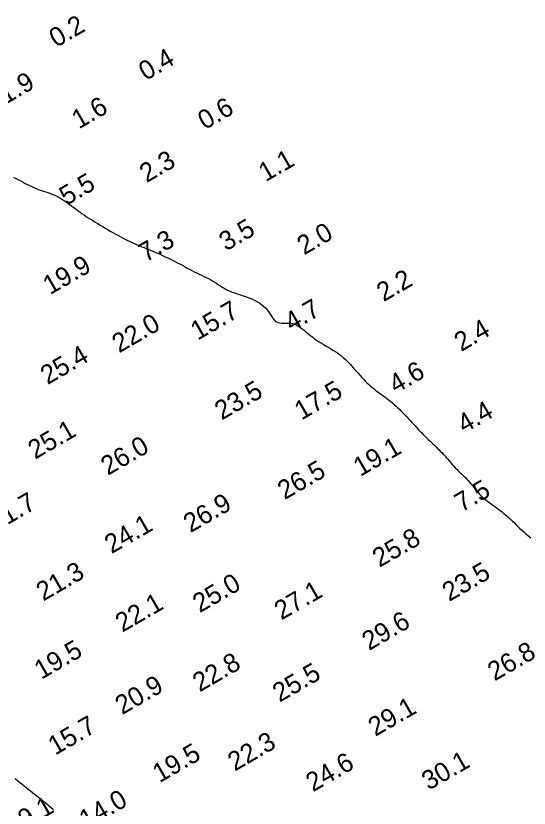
# Model space of a CAD drawing. Extents: x 3024098 to 3056816, y 418252 to 509144.
# Drawn here: x 3029134.1 to 3029269.6, y 419803.5 to 420012.6 of the extents above; entities that cross this region are included whole.
import ezdxf

# ---------------------------------------------------------------- set-up
doc = ezdxf.new("R2010")
doc.units = 0
doc.layers.add('V-CHAN-CONT-EL10', color=7, linetype='Continuous')
doc.layers.add('V-TOPO-SOUN-0911', color=7, linetype='Continuous')

msp = doc.modelspace()

# ---------------------------------------------------------------- linework, layer by layer
at = {"layer": 'V-CHAN-CONT-EL10'}
for points in [[(3029133.48, 419969.99), (3029134.12, 419969.68), (3029134.74, 419969.36), (3029135.35, 419969.04), (3029135.95, 419968.72), (3029136.53, 419968.41), (3029137.11, 419968.11), (3029137.69, 419967.82), (3029138.25, 419967.54), (3029138.82, 419967.28), (3029139.39, 419967.04), (3029139.96, 419966.82), (3029140.53, 419966.62), (3029141.1, 419966.43), (3029141.66, 419966.25), (3029142.22, 419966.07), (3029142.77, 419965.89), (3029143.32, 419965.7), (3029143.86, 419965.48), (3029144.39, 419965.25), (3029144.9, 419965), (3029145.41, 419964.73), (3029145.9, 419964.45), (3029146.39, 419964.15), (3029146.86, 419963.84), (3029147.33, 419963.52), (3029147.79, 419963.2), (3029148.24, 419962.87), (3029148.69, 419962.53), (3029149.13, 419962.19), (3029149.59, 419961.84), (3029150.05, 419961.49), (3029150.52, 419961.14), (3029151.01, 419960.78), (3029151.52, 419960.42), (3029152.05, 419960.06), (3029152.61, 419959.69), (3029153.19, 419959.32), (3029153.79, 419958.94), (3029154.4, 419958.57), (3029155.03, 419958.18), (3029155.67, 419957.8), (3029156.32, 419957.41), (3029156.98, 419957.01), (3029157.64, 419956.61), (3029158.31, 419956.21), (3029158.98, 419955.82), (3029159.64, 419955.43), (3029160.3, 419955.06), (3029160.94, 419954.7), (3029161.58, 419954.35), (3029162.2, 419954.02), (3029162.81, 419953.71), (3029163.41, 419953.42), (3029163.99, 419953.14), (3029164.57, 419952.87), (3029165.14, 419952.62), (3029165.7, 419952.37), (3029166.25, 419952.14), (3029166.8, 419951.91), (3029167.35, 419951.69), (3029167.9, 419951.46), (3029168.45, 419951.24), (3029169.02, 419951.01), (3029169.6, 419950.77), (3029170.2, 419950.52), (3029170.82, 419950.26), (3029171.46, 419949.98), (3029172.13, 419949.68), (3029172.81, 419949.37), (3029173.49, 419949.05), (3029174.19, 419948.72), (3029174.87, 419948.39), (3029175.55, 419948.05), (3029176.22, 419947.71), (3029176.86, 419947.38), (3029177.49, 419947.04), (3029178.11, 419946.71), (3029178.73, 419946.38), (3029179.33, 419946.05), (3029179.94, 419945.73), (3029180.55, 419945.41), (3029181.17, 419945.1), (3029181.79, 419944.79), (3029182.43, 419944.48), (3029183.06, 419944.18), (3029183.69, 419943.87), (3029184.31, 419943.57), (3029184.92, 419943.26), (3029185.5, 419942.95), (3029186.06, 419942.63), (3029186.58, 419942.31), (3029187.09, 419941.98), (3029187.58, 419941.65), (3029188.06, 419941.33), (3029188.54, 419941.01), (3029189.03, 419940.71), (3029189.54, 419940.42), (3029190.07, 419940.16), (3029190.63, 419939.92), (3029191.21, 419939.69), (3029191.83, 419939.48), (3029192.46, 419939.27), (3029193.11, 419939.07), (3029193.78, 419938.85), (3029194.45, 419938.63), (3029195.14, 419938.38), (3029195.82, 419938.11), (3029196.5, 419937.82), (3029197.17, 419937.5), (3029197.82, 419937.15), (3029198.44, 419936.77), (3029199.02, 419936.36), (3029199.56, 419935.92), (3029200.05, 419935.45), (3029200.48, 419934.95), (3029200.86, 419934.42), (3029201.21, 419933.9), (3029201.54, 419933.4), (3029201.85, 419932.92), (3029202.18, 419932.5), (3029202.52, 419932.14), (3029202.89, 419931.87), (3029203.3, 419931.68), (3029203.74, 419931.58), (3029204.21, 419931.53), (3029204.71, 419931.52), (3029205.21, 419931.54), (3029205.72, 419931.55), (3029206.22, 419931.54), (3029206.72, 419931.49), (3029207.19, 419931.39), (3029207.65, 419931.23), (3029208.1, 419931.03), (3029208.54, 419930.79), (3029208.97, 419930.51), (3029209.39, 419930.21), (3029209.81, 419929.89), (3029210.22, 419929.55), (3029210.64, 419929.21), (3029211.07, 419928.86), (3029211.5, 419928.5), (3029211.95, 419928.14), (3029212.42, 419927.78), (3029212.91, 419927.42), (3029213.44, 419927.05), (3029213.99, 419926.68), (3029214.58, 419926.31), (3029215.19, 419925.94), (3029215.83, 419925.56), (3029216.47, 419925.19), (3029217.12, 419924.81), (3029217.75, 419924.43), (3029218.36, 419924.04), (3029218.94, 419923.65), (3029219.49, 419923.25), (3029220.01, 419922.85), (3029220.49, 419922.44), (3029220.96, 419922.02), (3029221.41, 419921.59), (3029221.85, 419921.15), (3029222.28, 419920.69), (3029222.71, 419920.21), (3029223.15, 419919.72), (3029223.59, 419919.22), (3029224.04, 419918.71), (3029224.48, 419918.2), (3029224.94, 419917.69), (3029225.39, 419917.19), (3029225.84, 419916.71), (3029226.29, 419916.24), (3029226.73, 419915.8), (3029227.18, 419915.39), (3029227.63, 419914.99), (3029228.08, 419914.6), (3029228.54, 419914.23), (3029229, 419913.87), (3029229.47, 419913.51), (3029229.94, 419913.15), (3029230.44, 419912.79), (3029230.93, 419912.43), (3029231.44, 419912.06), (3029231.94, 419911.68), (3029232.46, 419911.3), (3029232.96, 419910.9), (3029233.47, 419910.49), (3029233.97, 419910.07), (3029234.46, 419909.62), (3029234.94, 419909.17), (3029235.41, 419908.71), (3029235.88, 419908.23), (3029236.34, 419907.75), (3029236.8, 419907.26), (3029237.25, 419906.78), (3029237.7, 419906.29), (3029238.15, 419905.8), (3029238.59, 419905.32), (3029239.02, 419904.85), (3029239.46, 419904.38), (3029239.88, 419903.92), (3029240.3, 419903.48), (3029240.71, 419903.05), (3029241.12, 419902.63), (3029241.51, 419902.23), (3029241.9, 419901.84), (3029242.28, 419901.46), (3029242.66, 419901.1), (3029243.04, 419900.73), (3029243.41, 419900.38), (3029243.79, 419900.02), (3029244.17, 419899.66), (3029244.55, 419899.29), (3029244.93, 419898.92), (3029245.32, 419898.54), (3029245.71, 419898.15), (3029246.1, 419897.75), (3029246.49, 419897.35), (3029246.89, 419896.93), (3029247.28, 419896.5), (3029247.68, 419896.05), (3029248.07, 419895.6), (3029248.47, 419895.14), (3029248.86, 419894.69), (3029249.26, 419894.23), (3029249.65, 419893.79), (3029250.05, 419893.36), (3029250.44, 419892.95), (3029250.83, 419892.56), (3029251.21, 419892.19), (3029251.6, 419891.82), (3029251.98, 419891.47), (3029252.36, 419891.11), (3029252.74, 419890.74), (3029253.11, 419890.36), (3029253.48, 419889.96), (3029253.85, 419889.54), (3029254.21, 419889.09), (3029254.58, 419888.64), (3029254.94, 419888.17), (3029255.31, 419887.71), (3029255.69, 419887.25), (3029256.07, 419886.8), (3029256.47, 419886.37), (3029256.87, 419885.96), (3029257.29, 419885.58), (3029257.72, 419885.2), (3029258.16, 419884.85), (3029258.61, 419884.5), (3029259.06, 419884.16), (3029259.53, 419883.82), (3029260, 419883.48), (3029260.48, 419883.13), (3029260.96, 419882.78), (3029261.44, 419882.43), (3029261.93, 419882.07), (3029262.41, 419881.7), (3029262.9, 419881.31), (3029263.37, 419880.92), (3029263.84, 419880.51), (3029264.31, 419880.09), (3029264.76, 419879.66), (3029265.22, 419879.22), (3029265.67, 419878.78), (3029266.13, 419878.33), (3029266.59, 419877.87), (3029267.06, 419877.42), (3029267.54, 419876.97), (3029268.04, 419876.53), (3029268.54, 419876.09), (3029269.04, 419875.66), (3029269.54, 419875.23), (3029270.04, 419874.82)], [(3029144, 419803.11), (3029143.41, 419803.59), (3029142.82, 419804.08), (3029142.24, 419804.55), (3029141.67, 419805.02), (3029141.11, 419805.47), (3029140.57, 419805.9), (3029140.03, 419806.33), (3029139.5, 419806.74), (3029138.96, 419807.16), (3029138.43, 419807.58), (3029137.89, 419808), (3029137.34, 419808.43), (3029136.78, 419808.88), (3029136.21, 419809.34), (3029135.63, 419809.81), (3029135.04, 419810.29), (3029134.45, 419810.77), (3029133.86, 419811.25)]]:
    msp.add_lwpolyline(points, dxfattribs=at)

# ---------------------------------------------------------------- texts
at = {"layer": 'V-TOPO-SOUN-0911'}
for s, p in [('0.2', (3029144.71, 420004.15)), ('0.4', (3029168.34, 419995.39)), ('1.9', (3029131.36, 419989.15)), ('1.6', (3029150.68, 419982.63)), ('0.6', (3029183.95, 419982.43)), ('2.3', (3029168.57, 419968.45)), ('1.1', (3029199.98, 419968.69)), ('5.5', (3029147.39, 419962.45)), ('3.5', (3029189.55, 419950.41)), ('2.0', (3029210.15, 419949.39)), ('7.3', (3029168.34, 419947.49)), ('19.9 ', (3029143.07, 419938.88)), ('2.2', (3029231.16, 419937.05)), ('15.7 ', (3029182.05, 419926.88)), ('4.7', (3029206.85, 419929.21)), ('22.0 ', (3029161.3, 419923.53)), ('2.4', (3029251.64, 419923.9)), ('25.4 ', (3029142.42, 419915.16)), ('4.6', (3029234.38, 419912.81)), ('23.5 ', (3029188.4, 419905.81)), ('17.5 ', (3029209.47, 419905.81)), ('4.4', (3029252.46, 419902.34)), ('25.1 ', (3029139.12, 419895.46)), ('26.0 ', (3029158.35, 419891.21)), ('19.1 ', (3029225.01, 419890.93)), ('26.5 ', (3029205.01, 419884.78)), ('7.5', (3029251.72, 419881.51)), ('21.7 ', (3029128.57, 419876.32)), ('26.9 ', (3029180.15, 419876.09)), ('24.1 ', (3029159.33, 419870.56)), ('25.8 ', (3029230.05, 419866.93)), ('21.3 ', (3029141.3, 419858.04)), ('23.5 ', (3029248.48, 419857.94)), ('25.0 ', (3029182.59, 419854.96)), ('27.1 ', (3029204.15, 419853.04)), ('22.1 ', (3029162.18, 419849.82)), ('29.6 ', (3029227.29, 419844.99)), ('19.5 ', (3029140.77, 419837.37)), ('26.8 ', (3029260.46, 419836.95)), ('22.8 ', (3029182.58, 419834.06)), ('25.5 ', (3029203.69, 419831.34)), ('20.9 ', (3029162.14, 419828.06)), ('29.1 ', (3029228.95, 419822.33)), ('15.7 ', (3029144.42, 419817.36)), ('22.3 ', (3029191.86, 419813.16)), ('19.5 ', (3029172, 419810.11)), ('24.6 ', (3029212.49, 419807.69)), ('30.1 ', (3029243.06, 419808.12)), ('14.0 ', (3029152.64, 419797.9)), ('9.1', (3029136.46, 419797.99))]:
    msp.add_text(s, height=5, rotation=30, dxfattribs=at).set_placement(p)

doc.saveas('drawing.dxf')
